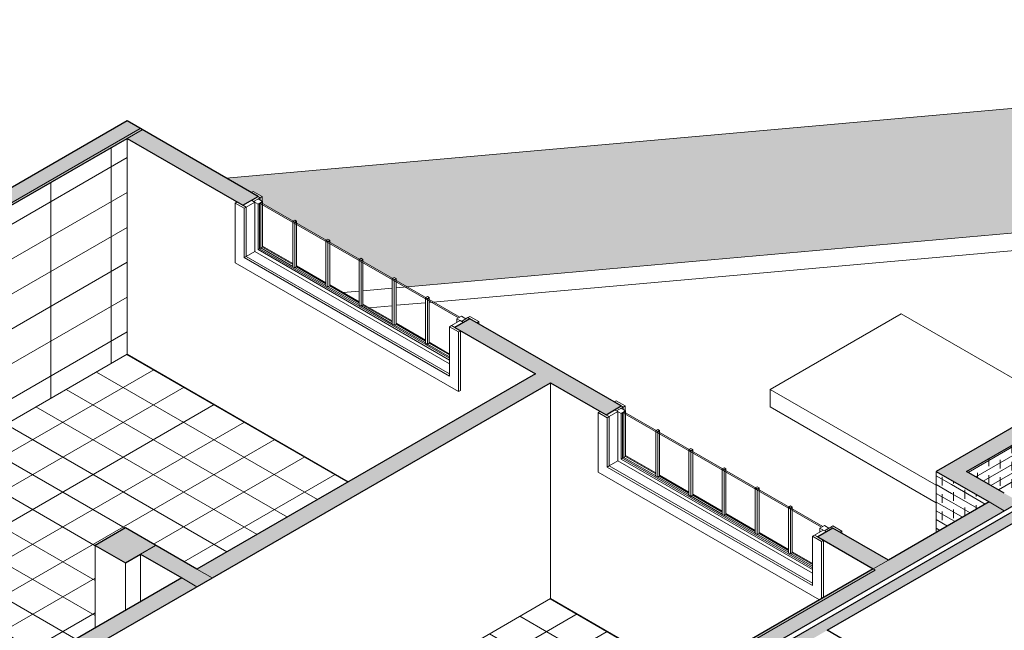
# Model space of a CAD drawing. Header units: metres. Extents: x -33 to 126, y -29 to 31.
# Tile 650 of 656: x 78.79 to 85.69, y 17.21 to 21.49. Entities that reach past the tile are written whole.
import ezdxf

# ---------------------------------------------------------------- set-up
doc = ezdxf.new("R2010")
doc.units = ezdxf.units.M
for name, color, linetype, lineweight in [('A-FLOR', 192, 'Continuous', 18), ('A-FLOR-PATT', 8, 'Continuous', 18), ('A-GLAZ', 151, 'Continuous', 18), ('A-MASS', 70, 'Continuous', 18), ('A-WALL', 113, 'Continuous', 18), ('A-WALL-PATT', 111, 'Continuous', 35)]:
    doc.layers.add(name, color=color, linetype=linetype, lineweight=lineweight)
pattern_1 = [(330, (-42.585, -13.797), (-0.000346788, 0.061399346), []), (90, (-42.585, -13.797), (-0.08, 0.107), [0.061, -0.061])]

# ---------------------------------------------------------------- blocks, each defined once
blk = doc.blocks.new('Casement w Mullions-Number_0002 - Janela 300 x 150 _cm_-1038435-PERSPECTIVA GERAL')
at = {"layer": 'A-GLAZ', "lineweight": 9}
for p, q in [((5.5292, 20.2899), (5.5151, 20.2818)), ((5.5151, 20.2818), (5.578, 20.2455)), ((5.5921, 20.2536), (5.5292, 20.2899)), ((5.578, 20.2455), (5.5921, 20.2536)), ((5.578, 20.2291), (5.578, 20.2455)), ((5.578, 20.2455), (5.578, 20.2291)), ((5.5921, 20.2536), (5.5921, 20.221)), ((5.418, 20.2153), (5.4039, 20.2072)), ((5.4039, 20.2072), (5.4667, 20.1709)), ((5.4039, 20.2072), (5.4039, 19.7884)), ((5.4809, 20.179), (5.418, 20.2153)), ((5.4667, 20.1709), (5.4809, 20.179)), ((5.4667, 19.8247), (5.4667, 20.1709)), ((5.4809, 20.179), (5.4809, 19.8328)), ((5.4809, 19.8328), (5.4809, 20.179)), ((5.5414, 20.214), (5.5414, 19.8677)), ((5.5638, 19.8807), (5.5638, 20.201)), ((5.575, 20.2075), (5.575, 19.8872)), ((5.584, 19.8924), (5.584, 20.2127)), ((5.5952, 20.2191), (5.5952, 20.2062)), ((5.5952, 20.2062), (5.5952, 19.8989)), ((5.8076, 20.081), (5.8076, 19.7607)), ((5.821, 19.7529), (5.821, 20.0732)), ((5.8345, 20.081), (5.8345, 20.068)), ((5.8345, 20.068), (5.8345, 19.7607)), ((5.5638, 19.8807), (5.575, 19.8872)), ((5.575, 19.8872), (5.5952, 19.8989)), ((5.575, 19.8872), (5.584, 19.8924)), ((5.575, 19.8872), (6.9067, 19.1183)), ((5.8076, 19.7633), (5.584, 19.8924)), ((5.5952, 19.9056), (5.8076, 19.783)), ((5.5952, 19.8989), (5.8076, 19.7763)), ((6.0401, 19.9468), (6.0401, 19.6265)), ((6.0535, 19.6187), (6.0535, 19.939)), ((6.067, 19.9468), (6.067, 19.9338)), ((6.067, 19.9338), (6.067, 19.6265)), ((5.4809, 19.8328), (5.4667, 19.8247)), ((6.9067, 18.9933), (5.4667, 19.8247)), ((5.4809, 19.8328), (5.5414, 19.8677)), ((5.4809, 19.8328), (6.9067, 19.0096)), ((6.9067, 19.0096), (5.4809, 19.8328)), ((5.5414, 19.8677), (6.9067, 19.0794)), ((6.9067, 19.1054), (5.5638, 19.8807)), ((5.4039, 19.7884), (6.9696, 18.8844)), ((5.8076, 19.7607), (5.821, 19.7529)), ((5.8345, 19.7607), (5.821, 19.7529)), ((6.0401, 19.6291), (5.8233, 19.7542)), ((5.8345, 19.7675), (6.0401, 19.6488)), ((5.8345, 19.7607), (6.0401, 19.642)), ((6.2726, 19.8125), (6.2726, 19.4922)), ((6.2861, 19.4845), (6.2861, 19.8047)), ((6.2995, 19.8125), (6.2995, 19.7996)), ((6.2995, 19.7996), (6.2995, 19.4922)), ((6.5051, 19.6783), (6.5051, 19.358)), ((6.5321, 19.6783), (6.5321, 19.6653)), ((6.0401, 19.6265), (6.0535, 19.6187)), ((6.067, 19.6265), (6.0535, 19.6187)), ((6.2726, 19.4948), (6.0558, 19.62)), ((6.067, 19.6332), (6.2726, 19.5145)), ((6.067, 19.6265), (6.2726, 19.5078)), ((6.5186, 19.3502), (6.5186, 19.6705)), ((6.5321, 19.6653), (6.5321, 19.358)), ((6.7376, 19.544), (6.7376, 19.2237)), ((6.7646, 19.544), (6.7646, 19.5311)), ((6.2726, 19.4922), (6.2861, 19.4845)), ((6.2995, 19.4922), (6.2861, 19.4845)), ((6.5051, 19.3606), (6.2883, 19.4857)), ((6.2995, 19.499), (6.5051, 19.3803)), ((6.2995, 19.4922), (6.5051, 19.3735)), ((6.7511, 19.216), (6.7511, 19.5363)), ((6.7646, 19.5311), (6.7646, 19.2237)), ((7.0501, 19.4119), (7.0359, 19.4037)), ((7.0359, 19.4037), (7.0988, 19.3674)), ((7.1129, 19.3756), (7.0501, 19.4119)), ((6.5051, 19.358), (6.5186, 19.3502)), ((6.5321, 19.358), (6.5186, 19.3502)), ((6.7376, 19.2263), (6.5208, 19.3515)), ((6.5321, 19.3647), (6.7376, 19.246)), ((6.5321, 19.358), (6.7376, 19.2393)), ((6.9209, 19.3476), (6.9067, 19.3395)), ((6.9067, 19.3395), (6.9696, 19.3032)), ((6.9067, 19.3395), (6.9067, 18.9933)), ((6.9838, 19.3113), (6.9209, 19.3476)), ((6.9589, 19.3955), (6.9589, 19.3696)), ((7.0988, 19.3674), (7.1129, 19.3756)), ((7.1129, 19.3756), (7.1129, 19.3592)), ((6.9696, 19.3032), (6.9838, 19.3113)), ((6.9696, 18.8844), (6.9696, 19.3032)), ((6.9838, 19.3113), (6.9838, 18.8925)), ((6.7376, 19.2237), (6.7511, 19.216)), ((6.7646, 19.2237), (6.7511, 19.216)), ((6.9067, 19.1287), (6.7534, 19.2173)), ((6.7646, 19.2305), (6.9067, 19.1484)), ((6.7646, 19.2237), (6.9067, 19.1417)), ((6.9838, 18.8925), (6.9696, 18.8844))]:
    blk.add_line(p, q, dxfattribs=at)
at = {"layer": 'A-GLAZ'}
for p, q in [((5.5645, 20.2532), (5.5189, 20.2269)), ((5.5324, 20.2191), (5.578, 20.2455)), ((5.5638, 20.2373), (5.5324, 20.2191)), ((5.5952, 20.2191), (5.5638, 20.2373)), ((5.578, 20.2455), (5.5645, 20.2532)), ((5.5189, 20.2269), (5.4584, 20.192)), ((5.4584, 20.192), (5.4809, 20.179)), ((5.4809, 20.179), (5.5414, 20.214)), ((5.5414, 20.214), (5.5189, 20.2269)), ((5.5189, 20.2269), (5.5324, 20.2191)), ((5.5324, 20.2191), (5.5638, 20.201)), ((5.5638, 20.201), (5.5952, 20.2191)), ((5.584, 20.2127), (5.575, 20.2075)), ((5.575, 20.2075), (6.9702, 19.402)), ((6.9791, 19.4072), (5.584, 20.2127)), ((5.821, 20.0888), (5.8076, 20.081)), ((5.8076, 20.081), (5.821, 20.0732)), ((5.8345, 20.081), (5.821, 20.0888)), ((5.821, 20.0732), (5.8345, 20.081)), ((6.0535, 19.9545), (6.0401, 19.9468)), ((6.067, 19.9468), (6.0535, 19.9545)), ((6.0401, 19.9468), (6.0535, 19.939)), ((6.0535, 19.939), (6.067, 19.9468)), ((6.2861, 19.8203), (6.2726, 19.8125)), ((6.2995, 19.8125), (6.2861, 19.8203)), ((6.2726, 19.8125), (6.2861, 19.8047)), ((6.2861, 19.8047), (6.2995, 19.8125)), ((6.5186, 19.6861), (6.5051, 19.6783)), ((6.5051, 19.6783), (6.5186, 19.6705)), ((6.5321, 19.6783), (6.5186, 19.6861)), ((6.5186, 19.6705), (6.5321, 19.6783)), ((6.7511, 19.5518), (6.7376, 19.544)), ((6.7376, 19.544), (6.7511, 19.5363)), ((6.7646, 19.544), (6.7511, 19.5518)), ((6.7511, 19.5363), (6.7646, 19.544)), ((6.9904, 19.4137), (6.9589, 19.3955)), ((6.9702, 19.402), (6.9791, 19.4072)), ((7.0218, 19.3955), (6.9904, 19.4137)), ((7.0359, 19.4037), (6.9904, 19.3774)), ((7.0494, 19.3959), (7.0359, 19.4037)), ((6.9814, 19.3826), (6.9209, 19.3476)), ((6.9209, 19.3476), (6.9433, 19.3347)), ((6.9433, 19.3347), (7.0038, 19.3696)), ((6.9589, 19.3955), (6.9904, 19.3774)), ((7.0038, 19.3696), (6.9814, 19.3826)), ((6.9904, 19.3774), (7.0218, 19.3955)), ((6.9904, 19.3774), (7.0038, 19.3696)), ((7.0038, 19.3696), (7.0494, 19.3959))]:
    blk.add_line(p, q, dxfattribs=at)
blk = doc.blocks.new('Casement w Mullions-Number_0002 - Janela 300 x 150 _cm_-V878-PERSPECTIVA GERAL')
at = {"layer": 'A-GLAZ', "lineweight": 9}
for p, q in [((8.0748, 18.8202), (8.0607, 18.8121)), ((8.0607, 18.8121), (8.1235, 18.7758)), ((8.1377, 18.7839), (8.0748, 18.8202)), ((8.1235, 18.7758), (8.1377, 18.7839)), ((8.1377, 18.7839), (8.1377, 18.7513)), ((7.9636, 18.7456), (7.9494, 18.7375)), ((7.9494, 18.7375), (8.0123, 18.7012)), ((7.9494, 18.7375), (7.9494, 18.3187)), ((8.0265, 18.7093), (7.9636, 18.7456)), ((8.0869, 18.7443), (8.0869, 18.3981)), ((8.1094, 18.411), (8.1094, 18.7313)), ((8.1206, 18.7378), (8.1206, 18.4175)), ((8.1235, 18.7594), (8.1235, 18.7758)), ((8.1235, 18.7758), (8.1235, 18.7594)), ((8.1296, 18.4227), (8.1296, 18.743)), ((8.1408, 18.7495), (8.1408, 18.7365)), ((8.1408, 18.7365), (8.1408, 18.4292)), ((8.0123, 18.7012), (8.0265, 18.7093)), ((8.0123, 18.355), (8.0123, 18.7012)), ((8.0265, 18.7093), (8.0265, 18.3631)), ((8.0265, 18.3631), (8.0265, 18.7093)), ((8.3531, 18.6113), (8.3531, 18.291)), ((8.3666, 18.2833), (8.3666, 18.6035)), ((8.3801, 18.6113), (8.3801, 18.5984)), ((8.3801, 18.5984), (8.3801, 18.291)), ((8.1408, 18.4359), (8.3531, 18.3133)), ((8.5857, 18.4771), (8.5857, 18.1568)), ((8.5991, 18.149), (8.5991, 18.4693)), ((8.6126, 18.4771), (8.6126, 18.4641)), ((8.6126, 18.4641), (8.6126, 18.1568)), ((8.0265, 18.3631), (8.0869, 18.3981)), ((8.0869, 18.3981), (9.4523, 17.6097)), ((8.1094, 18.411), (8.1206, 18.4175)), ((9.4523, 17.6357), (8.1094, 18.411)), ((8.1206, 18.4175), (8.1408, 18.4292)), ((8.1206, 18.4175), (8.1296, 18.4227)), ((8.1206, 18.4175), (9.4523, 17.6486)), ((8.3531, 18.2936), (8.1296, 18.4227)), ((8.1408, 18.4292), (8.3531, 18.3066)), ((7.9494, 18.3187), (9.501, 17.4229)), ((8.0265, 18.3631), (8.0123, 18.355)), ((9.4523, 17.5236), (8.0123, 18.355)), ((8.0265, 18.3631), (9.4523, 17.5399)), ((9.4523, 17.5399), (8.0265, 18.3631)), ((8.3801, 18.2978), (8.5857, 18.1791)), ((8.8182, 18.3428), (8.8182, 18.0225)), ((8.8317, 18.0148), (8.8317, 18.335)), ((8.8451, 18.3428), (8.8451, 18.3299)), ((8.8451, 18.3299), (8.8451, 18.0225)), ((8.3531, 18.291), (8.3666, 18.2833)), ((8.3801, 18.291), (8.3666, 18.2833)), ((8.5857, 18.1594), (8.3689, 18.2845)), ((8.3801, 18.291), (8.5857, 18.1723)), ((8.6126, 18.1635), (8.8182, 18.0448)), ((9.0507, 18.2086), (9.0507, 17.8883)), ((9.0642, 17.8805), (9.0642, 18.2008)), ((9.0776, 18.2086), (9.0776, 18.1956)), ((9.0776, 18.1956), (9.0776, 17.8883)), ((8.5857, 18.1568), (8.5991, 18.149)), ((8.6126, 18.1568), (8.5991, 18.149)), ((8.8182, 18.0251), (8.6014, 18.1503)), ((8.6126, 18.1568), (8.8182, 18.0381)), ((8.8182, 18.0225), (8.8317, 18.0148)), ((8.8451, 18.0225), (8.8317, 18.0148)), ((8.8451, 18.0293), (9.0507, 17.9106)), ((8.8451, 18.0225), (9.0507, 17.9038)), ((9.2832, 18.0743), (9.2832, 17.754)), ((9.2967, 17.7463), (9.2967, 18.0666)), ((9.3102, 18.0743), (9.3102, 18.0614)), ((9.3102, 18.0614), (9.3102, 17.754)), ((9.0507, 17.8909), (8.8339, 18.0161)), ((9.0507, 17.8883), (9.0642, 17.8805)), ((9.0776, 17.8883), (9.0642, 17.8805)), ((9.0776, 17.895), (9.2832, 17.7763)), ((9.0776, 17.8883), (9.2832, 17.7696)), ((9.5045, 17.9258), (9.5045, 17.8999)), ((9.5957, 17.9422), (9.5815, 17.934)), ((9.5815, 17.934), (9.6444, 17.8977)), ((9.6585, 17.9059), (9.5957, 17.9422)), ((9.6444, 17.8977), (9.6585, 17.9059)), ((9.6585, 17.9059), (9.6585, 17.8895)), ((9.2832, 17.7566), (9.0664, 17.8818)), ((9.4665, 17.8779), (9.4523, 17.8698)), ((9.4523, 17.8698), (9.5152, 17.8335)), ((9.4523, 17.8698), (9.4523, 17.5236)), ((9.5293, 17.8417), (9.4665, 17.8779)), ((9.5152, 17.8335), (9.5293, 17.8417)), ((9.5152, 17.4311), (9.5152, 17.8335)), ((9.5293, 17.8417), (9.5293, 17.4392)), ((9.2832, 17.754), (9.2967, 17.7463)), ((9.3102, 17.754), (9.2967, 17.7463)), ((9.4523, 17.659), (9.2989, 17.7476)), ((9.3102, 17.7608), (9.4523, 17.6787)), ((9.3102, 17.754), (9.4523, 17.672))]:
    blk.add_line(p, q, dxfattribs=at)
at = {"layer": 'A-GLAZ'}
for p, q in [((8.1101, 18.7835), (8.0645, 18.7572)), ((8.1235, 18.7758), (8.1101, 18.7835)), ((8.0645, 18.7572), (8.004, 18.7223)), ((8.004, 18.7223), (8.0265, 18.7093)), ((8.0265, 18.7093), (8.0869, 18.7443)), ((8.0869, 18.7443), (8.0645, 18.7572)), ((8.0645, 18.7572), (8.078, 18.7495)), ((8.078, 18.7495), (8.1235, 18.7758)), ((8.1094, 18.7676), (8.078, 18.7495)), ((8.078, 18.7495), (8.1094, 18.7313)), ((8.1408, 18.7495), (8.1094, 18.7676)), ((8.1094, 18.7313), (8.1408, 18.7495)), ((8.1296, 18.743), (8.1206, 18.7378)), ((8.1206, 18.7378), (9.5157, 17.9323)), ((9.5247, 17.9375), (8.1296, 18.743)), ((8.3666, 18.6191), (8.3531, 18.6113)), ((8.3531, 18.6113), (8.3666, 18.6035)), ((8.3801, 18.6113), (8.3666, 18.6191)), ((8.3666, 18.6035), (8.3801, 18.6113)), ((8.5991, 18.4848), (8.5857, 18.4771)), ((8.5857, 18.4771), (8.5991, 18.4693)), ((8.6126, 18.4771), (8.5991, 18.4848)), ((8.5991, 18.4693), (8.6126, 18.4771)), ((8.8317, 18.3506), (8.8182, 18.3428)), ((8.8182, 18.3428), (8.8317, 18.335)), ((8.8451, 18.3428), (8.8317, 18.3506)), ((8.8317, 18.335), (8.8451, 18.3428)), ((9.0642, 18.2164), (9.0507, 18.2086)), ((9.0507, 18.2086), (9.0642, 18.2008)), ((9.0776, 18.2086), (9.0642, 18.2164)), ((9.0642, 18.2008), (9.0776, 18.2086)), ((9.2967, 18.0821), (9.2832, 18.0743)), ((9.2832, 18.0743), (9.2967, 18.0666)), ((9.3102, 18.0743), (9.2967, 18.0821)), ((9.2967, 18.0666), (9.3102, 18.0743)), ((9.527, 17.9129), (9.4665, 17.8779)), ((9.4889, 17.865), (9.5494, 17.8999)), ((9.5359, 17.944), (9.5045, 17.9258)), ((9.5045, 17.9258), (9.5359, 17.9077)), ((9.5157, 17.9323), (9.5247, 17.9375)), ((9.5494, 17.8999), (9.527, 17.9129)), ((9.5674, 17.9258), (9.5359, 17.944)), ((9.5815, 17.934), (9.5359, 17.9077)), ((9.5359, 17.9077), (9.5674, 17.9258)), ((9.5359, 17.9077), (9.5494, 17.8999)), ((9.5494, 17.8999), (9.595, 17.9262)), ((9.595, 17.9262), (9.5815, 17.934)), ((9.4665, 17.8779), (9.4889, 17.865))]:
    blk.add_line(p, q, dxfattribs=at)

msp = doc.modelspace()

# ---------------------------------------------------------------- hatches: boundary and pattern name
at = {"layer": 'A-FLOR-PATT', "lineweight": 9}
h = msp.add_hatch(dxfattribs=at)
h.set_pattern_fill('FP_228', color=256, style=0, pattern_type=2)
h.set_pattern_definition([(0, (-47.964, -279.327), (0.508, 0.073), [0.042, -0.339, 0.042, -0.339, -2.032]), (0, (-47.964, -279.327), (0.508, 0.073), [-0.762, 0.042, -0.72, 0.042, -0.339, -0.889]), (0, (-47.964, -279.327), (0.508, 0.073), [-1.905, 0.042, -0.212, 0.042, -0.593]), (135, (-47.773, -279.29), (-0.364159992, 0.217081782), [0.03, -0.24, 0.03, -0.24, -1.437]), (135, (-47.773, -279.29), (-0.364159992, 0.217081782), [-0.539, 0.03, -0.509, 0.03, -0.24, -0.629]), (135, (-47.773, -279.29), (-0.364159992, 0.217081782), [-1.347, 0.03, -0.15, 0.03, -0.419]), (225, (-47.71, -279.143), (-0.143542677, -0.290620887), [0.03, -0.24, 0.03, -0.24, -1.437]), (225, (-47.71, -279.143), (-0.143542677, -0.290620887), [-0.539, 0.03, -0.509, 0.03, -0.24, -0.629]), (225, (-47.71, -279.143), (-0.143542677, -0.290620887), [-1.347, 0.03, -0.15, 0.03, -0.419])])
h.paths.add_polyline_path([(47.355, 9.5984), (60.9482, 10.8668), (60.9734, 10.8813), (60.9916, 10.8708), (61.7916, 10.9455), (63.2429, 11.7834), (63.092, 11.8298), (62.8589, 11.8941), (62.621, 11.9523), (62.359, 12.0081), (62.1331, 12.0502), (61.8839, 12.0898), (61.632, 12.1229), (49.8181, 11.0206), (49.6767, 10.9389)], flags=0)
h.paths.add_polyline_path([(65.2512, 14.4078), (65.2512, 15.6326), (64.1905, 15.0202)], flags=0)
h.paths.add_polyline_path([(73.7345, 18.0063), (73.839, 18.0666), (73.839, 18.083), (73.9019, 18.1193), (73.9189, 18.1094), (74.4227, 18.4003), (74.4227, 18.4199), (74.4855, 18.4562), (74.4997, 18.4481), (75.6456, 19.1097), (75.6456, 19.3524), (76.7063, 19.9647), (77.4134, 19.5565), (78.5856, 20.2332), (78.5314, 20.2281), (77.9035, 20.1595), (77.442, 20.1037), (76.9757, 20.0423), (76.4619, 19.9682), (75.8578, 19.8722), (75.4427, 19.8018), (74.9377, 19.7096), (74.3497, 19.5932), (73.9613, 19.5101), (73.6275, 19.4339), (73.2295, 19.336), (72.7564, 19.2095), (72.393, 19.1056), (72.0245, 18.9935), (73.7011, 18.0256)], flags=0)
h.paths.add_polyline_path([(81.5055, 19.6196), (94.0523, 20.7356), (92.7372, 21.4948), (80.2344, 20.3827), (80.4093, 20.2818), (80.4234, 20.2899), (80.4863, 20.2536), (80.4863, 20.221), (80.4895, 20.2191), (80.4895, 20.2062), (80.704, 20.0823), (80.7152, 20.0888), (80.7287, 20.081), (80.7287, 20.068), (80.9365, 19.9481), (80.9478, 19.9545), (80.9612, 19.9468), (80.9612, 19.9338), (81.1691, 19.8138), (81.181, 19.8199), (81.1938, 19.8125), (81.1938, 19.7996), (81.4016, 19.6796), (81.4128, 19.6861), (81.4263, 19.6783), (81.4263, 19.6653), (81.4346, 19.6605)], flags=0)
h = msp.add_hatch(dxfattribs=at)
h.set_pattern_fill('FP_201', color=256, style=0, pattern_type=2)
h.set_pattern_definition([(150, (-47.052, -19.642), (-0.2116551, -0.1225974), []), (210, (-47.052, -19.642), (0.2116551, -0.1225974), [])])
h.paths.add_polyline_path([(78.6964, 6.3899), (79.2158, 6.4047), (79.2162, 6.4075), (78.6962, 6.3926)], flags=0)
h.paths.add_polyline_path([(79.2693, 6.4063), (79.3398, 6.4083), (79.3383, 6.411), (79.2691, 6.409)], flags=0)
h.paths.add_polyline_path([(79.9758, 6.4265), (79.9847, 6.4268), (79.9845, 6.4295), (79.9756, 6.4293)], flags=0)
h.paths.add_polyline_path([(80.0547, 6.4288), (80.8736, 6.4522), (80.8734, 6.455), (80.0547, 6.4304)], flags=0)
h.paths.add_polyline_path([(80.9436, 6.4542), (81.0134, 6.4562), (81.0132, 6.459), (80.9436, 6.4561)], flags=0)
h.paths.add_polyline_path([(70.5262, 6.762), (73.103, 8.2497), (72.645, 8.5142), (72.645, 8.4594), (72.6271, 8.449), (72.6091, 8.4594), (72.6091, 8.5349), (72.294, 8.7169), (72.2902, 8.7147), (72.2902, 8.6642), (72.2722, 8.6539), (72.2543, 8.6642), (72.2543, 8.6939), (71.4851, 8.2499), (71.4851, 7.7897), (71.4672, 7.7793), (71.4492, 7.7897), (71.4492, 8.2291), (71.1303, 8.045), (71.1303, 7.9946), (71.1123, 7.9842), (71.0943, 7.9946), (71.0943, 8.0243), (69.953, 7.3653), (69.953, 7.2431), (69.9487, 7.2305), (69.9363, 7.2198), (69.8347, 7.1612), (70.3516, 6.8628)], flags=0)
h.paths.add_polyline_path([(89.0523, 6.8716), (89.5332, 7.1492), (89.8033, 6.9933), (89.8881, 7.0423), (89.4907, 7.2717), (89.0523, 7.0186), (89.0523, 6.8981)], flags=0)
h.paths.add_polyline_path([(69.9393, 6.8757), (69.9393, 6.9328), (69.6892, 7.0772), (69.6405, 7.0481), (69.8403, 6.9328)], flags=0)
h.paths.add_polyline_path([(88.5432, 6.8845), (89.3523, 7.3516), (86.8822, 8.7777), (86.8815, 8.7577), (86.8285, 8.7271), (86.8108, 8.7373), (86.1214, 8.3393), (86.1214, 8.3189), (86.0901, 8.3008), (88.509, 6.9043)], flags=0)
h.paths.add_polyline_path([(92.0222, 7.4479), (92.6484, 7.8094), (92.6484, 7.841), (91.1524, 8.7046), (90.7713, 8.4846), (90.7706, 8.4638), (90.7176, 8.4332), (90.6999, 8.4434), (90.4989, 8.3273), (91.9161, 7.5091)], flags=0)
h.paths.add_polyline_path([(79.9644, 10.0188), (79.9644, 10.0179), (79.9681, 10.0183)], flags=0)
h.paths.add_polyline_path([(79.9844, 9.8168), (79.9885, 9.8168), (79.9819, 9.8152), (79.9827, 9.8157)], flags=0)
h.paths.add_polyline_path([(79.9644, 9.7647), (79.9644, 9.7638), (79.9681, 9.7643)], flags=0)
h.paths.add_polyline_path([(79.9644, 9.5107), (79.9644, 9.5098), (79.9681, 9.5102)], flags=0)
h.paths.add_polyline_path([(79.9619, 9.1228), (79.9619, 9.1218), (79.9644, 9.1225)], flags=0)
h.paths.add_polyline_path([(79.9819, 8.9208), (79.986, 8.9208), (79.9794, 8.9192), (79.9802, 8.9197)], flags=0)
h.paths.add_polyline_path([(79.9619, 8.8687), (79.9619, 8.8678), (79.9656, 8.8683)], flags=0)
h.paths.add_polyline_path([(79.9619, 8.6147), (79.9619, 8.6138), (79.9656, 8.6142)], flags=0)
h.paths.add_polyline_path([(78.1051, 7.9574), (78.9169, 7.9807), (78.9169, 8.3572), (78.8201, 8.3572), (78.8201, 9.2895), (78.8226, 9.2895), (78.8226, 10.1855), (78.9352, 10.1855), (78.9352, 10.2087), (78.8681, 10.2087), (78.8681, 10.6543), (79.8681, 10.6543), (79.8681, 10.2087), (79.801, 10.2087), (79.801, 10.1855), (79.9644, 10.1855), (79.9644, 10.0188), (79.9794, 10.0202), (79.9798, 10.027), (79.9853, 10.027), (79.9894, 10.0235), (79.9905, 10.0205), (80.0009, 10.0179), (80.0014, 10.0166), (80.0009, 9.9976), (79.9905, 9.9932), (79.9912, 9.992), (80.0014, 9.9856), (80.0009, 9.9634), (79.9973, 9.9625), (79.9894, 9.9577), (79.9905, 9.9541), (80.0009, 9.9504), (79.9996, 9.9366), (79.9894, 9.9332), (79.9894, 9.9319), (79.9844, 9.9276), (79.9894, 9.9267), (79.988, 9.9114), (79.9844, 9.9095), (79.9894, 9.9057), (79.9889, 9.8862), (79.9794, 9.8826), (79.9794, 9.8964), (79.9644, 9.8964), (79.9644, 9.8451), (79.9719, 9.846), (79.9794, 9.846), (79.9794, 9.8607), (80.0014, 9.8483), (80.0002, 9.8273), (79.9973, 9.8265), (79.9894, 9.8229), (79.9894, 9.8209), (79.9794, 9.8146), (79.9794, 9.8279), (79.9644, 9.8279), (79.9644, 9.7647), (79.9794, 9.7662), (79.9798, 9.773), (79.9853, 9.773), (79.9894, 9.7695), (79.9905, 9.7665), (80.0009, 9.7638), (80.0014, 9.7626), (80.0009, 9.7436), (79.9905, 9.7391), (79.9912, 9.738), (80.0014, 9.7315), (80.0009, 9.7094), (79.9973, 9.7085), (79.9894, 9.7037), (79.9905, 9.7), (80.0009, 9.6963), (79.9996, 9.6826), (79.9894, 9.6792), (79.9894, 9.6779), (79.9844, 9.6736), (79.9894, 9.6727), (79.988, 9.6573), (79.9844, 9.6555), (79.9894, 9.6517), (79.9889, 9.6321), (79.9794, 9.6285), (79.9794, 9.6423), (79.9644, 9.6423), (79.9644, 9.5897), (79.9794, 9.5907), (79.9794, 9.6043), (79.9894, 9.5991), (79.9894, 9.5819), (79.9844, 9.5785), (79.9894, 9.5745), (79.9885, 9.5614), (79.9794, 9.5582), (79.9794, 9.5715), (79.9644, 9.5715), (79.9644, 9.5107), (79.9794, 9.5121), (79.9798, 9.519), (79.9853, 9.5189), (79.9894, 9.5154), (79.9905, 9.5125), (80.0009, 9.5098), (80.0014, 9.5085), (80.0009, 9.4895), (79.9905, 9.4851), (79.9912, 9.484), (80.0014, 9.4775), (80.0009, 9.4554), (79.9973, 9.4544), (79.9894, 9.4497), (79.9905, 9.446), (80.0009, 9.4423), (79.9996, 9.4286), (79.9894, 9.4251), (79.9894, 9.4238), (79.9844, 9.4195), (79.9894, 9.4186), (79.988, 9.4033), (79.9844, 9.4014), (79.9894, 9.3977), (79.9889, 9.3781), (79.9794, 9.3745), (79.9794, 9.3883), (79.9644, 9.3883), (79.9644, 9.2532), (79.9619, 9.2532), (79.9619, 9.1228), (79.9769, 9.1242), (79.9773, 9.131), (79.9828, 9.131), (79.9869, 9.1275), (79.988, 9.1245), (79.9984, 9.1218), (79.9989, 9.1206), (79.9984, 9.1016), (79.988, 9.0972), (79.9887, 9.096), (79.9989, 9.0895), (79.9984, 9.0674), (79.9948, 9.0665), (79.9869, 9.0617), (79.988, 9.0581), (79.9984, 9.0544), (79.9971, 9.0406), (79.9869, 9.0372), (79.9869, 9.0359), (79.9819, 9.0316), (79.9869, 9.0307), (79.9855, 9.0153), (79.9819, 9.0135), (79.9869, 9.0097), (79.9864, 8.9902), (79.9769, 8.9866), (79.9769, 9.0004), (79.9619, 9.0004), (79.9625, 8.9492), (79.9694, 8.95), (79.9769, 8.95), (79.9769, 8.9647), (79.9989, 8.9523), (79.998, 8.9312), (79.9948, 8.9305), (79.9869, 8.9269), (79.9869, 8.9249), (79.9769, 8.9186), (79.9769, 8.9318), (79.9619, 8.9318), (79.9619, 8.8687), (79.9769, 8.8701), (79.9773, 8.877), (79.9828, 8.8769), (79.9869, 8.8734), (79.988, 8.8705), (79.9984, 8.8678), (79.9989, 8.8666), (79.9984, 8.8475), (79.988, 8.8431), (79.9887, 8.842), (79.9989, 8.8355), (79.9984, 8.8134), (79.9948, 8.8125), (79.9869, 8.8077), (79.988, 8.804), (79.9984, 8.8003), (79.9971, 8.7866), (79.9869, 8.7832), (79.9869, 8.7819), (79.9819, 8.7776), (79.9869, 8.7767), (79.9855, 8.7613), (79.9819, 8.7595), (79.9869, 8.7557), (79.9864, 8.7361), (79.9769, 8.7325), (79.9769, 8.7463), (79.9619, 8.7463), (79.9619, 8.6936), (79.9769, 8.6947), (79.9769, 8.7083), (79.9869, 8.7031), (79.9869, 8.6859), (79.9819, 8.6825), (79.9869, 8.6785), (79.986, 8.6653), (79.9769, 8.6622), (79.9769, 8.6755), (79.9619, 8.6755), (79.9619, 8.6147), (79.9769, 8.6161), (79.9773, 8.623), (79.9828, 8.6229), (79.9869, 8.6194), (79.988, 8.6165), (79.9984, 8.6138), (79.9989, 8.6125), (79.9984, 8.5935), (79.988, 8.5891), (79.9884, 8.5881), (79.9989, 8.5815), (79.9984, 8.5594), (79.9948, 8.5584), (79.9869, 8.5536), (79.988, 8.55), (79.9984, 8.5463), (79.9971, 8.5325), (79.9869, 8.5291), (79.9869, 8.5278), (79.9819, 8.5235), (79.9869, 8.5226), (79.9855, 8.5073), (79.9819, 8.5054), (79.9869, 8.5017), (79.9864, 8.4821), (79.9769, 8.4785), (79.9769, 8.4923), (79.9619, 8.4923), (79.9619, 8.3572), (79.8669, 8.3572), (79.8669, 8.0281), (79.9868, 8.0321), (79.987, 8.0346), (79.9915, 8.0375), (80.0519, 8.0389), (80.0567, 8.0364), (80.0619, 7.9759), (80.8557, 7.9991), (80.856, 8.0595), (80.8605, 8.0623), (80.9204, 8.0641), (80.9257, 8.061), (80.9259, 8.0584), (81.0151, 8.061), (81.3391, 8.2481), (81.3391, 8.7788), (81.8341, 9.0646), (82.2937, 8.7992), (82.8036, 9.0936), (82.8036, 9.114), (82.8573, 9.145), (82.945, 9.0944), (82.9557, 9.1005), (82.9557, 9.6397), (82.8825, 9.6819), (82.8825, 9.7234), (83.0027, 9.7928), (82.7505, 9.9384), (82.7505, 9.802), (82.7325, 9.7916), (82.7145, 9.802), (82.7145, 9.9592), (82.5017, 10.0821), (82.5017, 9.9456), (82.4837, 9.9353), (82.4658, 9.9456), (82.4658, 10.1028), (82.308, 10.1939), (82.1916, 10.1267), (82.1916, 9.4793), (82.1736, 9.469), (82.1557, 9.4793), (82.1557, 10.1059), (82.1519, 10.1038), (81.9428, 10.2245), (81.9428, 9.623), (81.9248, 9.6126), (81.9069, 9.623), (81.9069, 10.2452), (81.8337, 10.2875), (81.8337, 10.3289), (81.9539, 10.3983), (79.4287, 11.8563), (77.5195, 10.754), (77.4134, 10.8153), (77.4134, 11.6318), (77.0775, 11.4378), (77.0775, 11.397), (76.8654, 11.2745), (76.8124, 11.3052), (76.8124, 10.3458), (75.3355, 9.4931), (75.4064, 9.4522), (75.4241, 9.4624), (75.4778, 9.4314), (75.4778, 9.3301), (76.0121, 9.0217), (76.0821, 9.0621), (76.0965, 9.0537), (76.1142, 9.064), (76.1679, 9.0329), (76.1679, 9.0125), (76.5327, 8.8019), (77.0065, 9.0755), (77.5014, 8.7897), (77.5014, 8.7407), (77.5439, 8.7652), (78.0388, 8.4794), (78.0388, 7.9757), (78.0595, 7.9758), (78.0604, 7.9654), (78.1044, 7.9654)], flags=0)
h.paths.add_polyline_path([(79.9929, 8.5017), (79.988, 8.5054), (79.9929, 8.5073), (79.9963, 8.5034), (79.9933, 8.5018)], flags=0)
h.paths.add_polyline_path([(79.9731, 8.5111), (79.9769, 8.5125), (79.9769, 8.5264), (79.9619, 8.5264), (79.9619, 8.5111), (79.9694, 8.5111)], flags=0)
h.paths.add_polyline_path([(79.9929, 8.5245), (79.9869, 8.525), (79.9929, 8.5291), (79.9975, 8.5278), (79.9939, 8.5252)], flags=0)
h.paths.add_polyline_path([(79.9619, 8.5463), (79.9769, 8.5468), (79.9769, 8.5611), (79.9619, 8.5597), (79.9619, 8.5463)], flags=0)
h.paths.add_polyline_path([(79.9694, 8.5808), (79.9769, 8.5822), (79.9769, 8.5965), (79.9619, 8.5951), (79.9619, 8.5808), (79.9687, 8.5808)], flags=0)
h.paths.add_polyline_path([(79.9978, 8.6173), (79.9929, 8.6174), (79.9869, 8.6217), (79.995, 8.6192)], flags=0)
h.paths.add_polyline_path([(79.9869, 8.623), (79.9769, 8.6257), (79.9769, 8.6294), (79.9869, 8.6237)], flags=0)
h.paths.add_polyline_path([(79.9769, 8.66), (79.9769, 8.6611), (79.9789, 8.6611)], flags=0)
h.paths.add_polyline_path([(79.9929, 8.6802), (79.9869, 8.6828), (79.9929, 8.6859), (79.9966, 8.6825), (79.9935, 8.6805)], flags=0)
h.paths.add_polyline_path([(73.915, 8.7185), (74.086, 8.8173), (74.086, 9.0703), (73.915, 9.169), (73.915, 9.0073)], flags=0)
h.paths.add_polyline_path([(94.1506, 8.7339), (94.2914, 8.8152), (92.7965, 9.6783), (92.6556, 9.597), (94.1381, 8.7411)], flags=0)
h.paths.add_polyline_path([(79.9929, 8.7557), (79.988, 8.7595), (79.9929, 8.7613), (79.9963, 8.7574), (79.9933, 8.7559)], flags=0)
h.paths.add_polyline_path([(79.9619, 8.7651), (79.9769, 8.7665), (79.9769, 8.7804), (79.9619, 8.7804), (79.9619, 8.7665)], flags=0)
h.paths.add_polyline_path([(79.9929, 8.7785), (79.9869, 8.779), (79.9929, 8.7832), (79.9978, 8.7821), (79.9952, 8.7802)], flags=0)
h.paths.add_polyline_path([(79.9619, 8.8003), (79.9769, 8.8009), (79.9769, 8.8151), (79.9619, 8.8137), (79.9619, 8.8003)], flags=0)
h.paths.add_polyline_path([(79.9731, 8.8349), (79.9769, 8.8362), (79.9769, 8.8506), (79.9619, 8.8491), (79.9619, 8.8349), (79.9694, 8.8349)], flags=0)
h.paths.add_polyline_path([(79.9978, 8.8713), (79.9929, 8.8715), (79.9869, 8.8757), (79.995, 8.8733)], flags=0)
h.paths.add_polyline_path([(79.9869, 8.877), (79.9769, 8.8797), (79.9769, 8.8834), (79.9869, 8.8777)], flags=0)
h.paths.add_polyline_path([(79.9869, 8.923), (79.9958, 8.9276), (79.9952, 8.9263), (79.9882, 8.9234)], flags=0)
h.paths.add_polyline_path([(79.9929, 9.0097), (79.988, 9.0135), (79.9929, 9.0153), (79.9963, 9.0114), (79.9933, 9.0099)], flags=0)
h.paths.add_polyline_path([(79.9731, 9.0191), (79.9769, 9.0206), (79.9769, 9.0344), (79.9619, 9.0344), (79.9619, 9.0191), (79.9694, 9.0191)], flags=0)
h.paths.add_polyline_path([(79.9929, 9.0326), (79.9869, 9.033), (79.9929, 9.0372), (79.9975, 9.0359), (79.9939, 9.0333)], flags=0)
h.paths.add_polyline_path([(79.9769, 9.0544), (79.9769, 9.0692), (79.9619, 9.0678), (79.9619, 9.0544), (79.9699, 9.0544)], flags=0)
h.paths.add_polyline_path([(74.3583, 9.0714), (74.3583, 9.2919), (74.7618, 9.5249), (74.7618, 10.1825), (74.0547, 9.7742), (74.0547, 9.6517), (73.7718, 9.4885), (73.7612, 9.4946), (73.7612, 9.4161), (74.3446, 9.0793)], flags=0)
h.paths.add_polyline_path([(79.9619, 9.0889), (79.9769, 9.0902), (79.9769, 9.1046), (79.9619, 9.1046)], flags=0)
h.paths.add_polyline_path([(82.9916, 9.1213), (83.2045, 9.2442), (83.2045, 9.5004), (83.2007, 9.4982), (82.9916, 9.6189), (82.9916, 9.1348)], flags=0)
h.paths.add_polyline_path([(79.9978, 9.1254), (79.9929, 9.1255), (79.9869, 9.1298), (79.995, 9.1273)], flags=0)
h.paths.add_polyline_path([(79.9869, 9.131), (79.9769, 9.1338), (79.9769, 9.1374), (79.9869, 9.1318)], flags=0)
h.paths.add_polyline_path([(83.2404, 9.2649), (83.4937, 9.4112), (83.4937, 9.5093), (83.3568, 9.5884), (83.2404, 9.5211), (83.2404, 9.441)], flags=0)
h.paths.add_polyline_path([(84.9202, 9.2835), (85.9262, 9.8643), (85.9262, 9.8847), (85.98, 9.9157), (86.0768, 9.8598), (86.5959, 10.1596), (86.1745, 10.4029), (86.1745, 11.4032), (85.4744, 10.999), (85.4744, 9.8355), (85.2623, 9.713), (84.9971, 9.8661), (84.9971, 10.8148), (84.4261, 10.4851), (84.4261, 10.3733), (84.3724, 10.3423), (84.3547, 10.3525), (84.1521, 10.2355), (84.1521, 9.5835), (84.3938, 9.7231), (84.9202, 9.4192)], flags=0)
h.paths.add_polyline_path([(79.9954, 9.3977), (79.9905, 9.4014), (79.9954, 9.4033), (79.9988, 9.3994), (79.9958, 9.3979)], flags=0)
h.paths.add_polyline_path([(86.3543, 9.403), (86.5253, 9.5017), (86.5253, 9.9605), (86.3543, 9.8618), (86.3543, 9.4862)], flags=0)
h.paths.add_polyline_path([(79.9644, 9.4071), (79.9794, 9.4085), (79.9794, 9.4224), (79.9644, 9.4224), (79.9644, 9.4085)], flags=0)
h.paths.add_polyline_path([(79.9954, 9.4205), (79.9894, 9.421), (79.9954, 9.4251), (80.0003, 9.4241), (79.9977, 9.4222)], flags=0)
h.paths.add_polyline_path([(79.9794, 9.4423), (79.9794, 9.4571), (79.9644, 9.4557), (79.9644, 9.4423)], flags=0)
h.paths.add_polyline_path([(79.9756, 9.4768), (79.9794, 9.4782), (79.9794, 9.4925), (79.9644, 9.4911), (79.9644, 9.4768), (79.9751, 9.4768)], flags=0)
h.paths.add_polyline_path([(80.0003, 9.5133), (79.9954, 9.5134), (79.9894, 9.5177), (79.9975, 9.5152)], flags=0)
h.paths.add_polyline_path([(79.9894, 9.519), (79.9794, 9.5217), (79.9794, 9.5254), (79.9894, 9.5197)], flags=0)
h.paths.add_polyline_path([(79.9794, 9.556), (79.9794, 9.5571), (79.9814, 9.5571)], flags=0)
h.paths.add_polyline_path([(79.9954, 9.5762), (79.9894, 9.5788), (79.9954, 9.5819), (79.9991, 9.5785), (79.996, 9.5766)], flags=0)
h.paths.add_polyline_path([(79.9954, 9.6517), (79.9905, 9.6555), (79.9954, 9.6573), (79.9988, 9.6534), (79.9958, 9.6519)], flags=0)
h.paths.add_polyline_path([(79.9756, 9.6611), (79.9794, 9.6626), (79.9794, 9.6764), (79.9644, 9.6764), (79.9644, 9.6611), (79.9719, 9.6611)], flags=0)
h.paths.add_polyline_path([(79.9954, 9.6745), (79.9894, 9.675), (79.9954, 9.6792), (80, 9.6779), (79.9964, 9.6753)], flags=0)
h.paths.add_polyline_path([(79.9644, 9.6963), (79.9794, 9.6969), (79.9794, 9.7112), (79.9644, 9.7098), (79.9644, 9.6963)], flags=0)
h.paths.add_polyline_path([(79.9675, 9.7309), (79.9794, 9.7322), (79.9794, 9.7466), (79.9644, 9.7451), (79.9644, 9.7309)], flags=0)
h.paths.add_polyline_path([(80.0003, 9.7674), (79.9954, 9.7675), (79.9894, 9.7717), (79.9975, 9.7693)], flags=0)
h.paths.add_polyline_path([(79.9894, 9.773), (79.9794, 9.7758), (79.9794, 9.7794), (79.9894, 9.7737)], flags=0)
h.paths.add_polyline_path([(79.9894, 9.8191), (79.9984, 9.8236), (79.9977, 9.8223), (79.9907, 9.8194)], flags=0)
h.paths.add_polyline_path([(79.9954, 9.9057), (79.9905, 9.9095), (79.9954, 9.9114), (79.9988, 9.9075), (79.9958, 9.9059)], flags=0)
h.paths.add_polyline_path([(79.9644, 9.9151), (79.9794, 9.9166), (79.9794, 9.9304), (79.9644, 9.9304), (79.9644, 9.9166)], flags=0)
h.paths.add_polyline_path([(79.9954, 9.9286), (79.9894, 9.929), (79.9954, 9.9332), (80, 9.9319), (79.9964, 9.9293)], flags=0)
h.paths.add_polyline_path([(79.9794, 9.9504), (79.9794, 9.9652), (79.9644, 9.9638), (79.9644, 9.9504)], flags=0)
h.paths.add_polyline_path([(79.9794, 9.9849), (79.9794, 10.0006), (79.9644, 9.9992), (79.9644, 9.9849), (79.9769, 9.9849)], flags=0)
h.paths.add_polyline_path([(80.0003, 10.0214), (79.9954, 10.0215), (79.9894, 10.0258), (79.9975, 10.0233)], flags=0)
h.paths.add_polyline_path([(79.9894, 10.027), (79.9794, 10.0298), (79.9794, 10.0334), (79.9894, 10.0278)], flags=0)
h.paths.add_polyline_path([(96.76, 10.1832), (97.0633, 10.3584), (94.5395, 11.8155), (94.4334, 11.7543), (94.2673, 11.8502), (94.2673, 11.9726), (92.1636, 13.1872), (91.2661, 12.6684), (93.0122, 11.6603), (93.0122, 11.6189), (92.939, 11.5766), (92.939, 11.2337), (94.165, 10.5259), (94.165, 10.5287), (94.1689, 10.5399), (94.1799, 10.5495), (95.1339, 11.1003), (95.1721, 11.0782), (95.2057, 11.0977), (95.7338, 10.7928), (95.7338, 10.7539), (95.8057, 10.7124), (95.8057, 10.3383), (96.1485, 10.5363), (96.1867, 10.5142), (96.2204, 10.5337), (96.7485, 10.2288), (96.7485, 10.1899)], flags=0)
h.paths.add_polyline_path([(79.0782, 10.1855), (79.7756, 10.1855), (79.7756, 10.2087), (78.9606, 10.2087), (78.9606, 10.1855)], flags=0)
h.paths.add_polyline_path([(89.0736, 10.3668), (89.4301, 10.5727), (89.2907, 10.6532), (89.2044, 10.6042), (89.1903, 10.5988), (89.1683, 10.5963), (89.1466, 10.5988), (89.128, 10.6059), (88.7451, 10.827), (88.7327, 10.8377), (88.7284, 10.8503), (88.7284, 10.9778), (88.1614, 11.3052), (88.0589, 11.246), (87.9528, 11.3072), (87.6735, 11.1459), (87.8013, 11.0721), (87.8125, 11.0786), (87.8446, 11.0608), (87.8722, 11.0768), (87.9351, 11.0405), (87.9351, 11.0242), (89.0464, 10.3825)], flags=0)
h.paths.add_polyline_path([(92.4076, 11.0915), (92.7965, 11.316), (92.9031, 11.2545), (92.9031, 11.5559), (92.3758, 11.2514), (92.372, 11.2536), (92.372, 11.112), (92.3758, 11.1098)], flags=0)
h.paths.add_polyline_path([(92.3361, 11.1328), (92.3361, 11.2744), (90.7171, 12.2091), (90.7171, 11.5825), (90.6991, 11.5721), (90.6812, 11.5825), (90.6812, 12.2298), (90.608, 12.2721), (90.608, 12.3135), (90.7282, 12.3829), (90.2721, 12.6463), (89.4483, 12.1706), (89.4728, 12.1564), (89.4841, 12.1629), (89.4975, 12.1551), (89.4975, 12.1422), (89.6936, 12.029), (89.7048, 12.0355), (89.7183, 12.0277), (89.7183, 12.0147), (89.9143, 11.9016), (89.9255, 11.908), (89.939, 11.9003), (89.939, 11.8873), (90.1418, 11.7702), (90.153, 11.7767), (90.1851, 11.7589), (90.2127, 11.7749), (90.2756, 11.7386), (90.2756, 11.7223), (90.8413, 11.3956), (91.361, 11.6957), (91.4841, 11.6247), (91.5017, 11.6349), (91.5555, 11.6038), (91.5555, 11.5834), (92.2449, 11.1854), (92.2626, 11.1956), (92.3163, 11.1646), (92.3163, 11.1442)], flags=0)
h.paths.add_polyline_path([(73.8425, 11.2895), (75.3587, 12.1648), (75.1507, 12.285), (73.6345, 11.4096), (73.7765, 11.3276)], flags=0)
h.paths.add_polyline_path([(68.2555, 11.3308), (68.6049, 11.5326), (68.5746, 11.5501), (68.2251, 11.3483), (68.2431, 11.338)], flags=0)
h.paths.add_polyline_path([(76.1583, 11.5766), (76.1866, 11.5929), (76.1866, 11.6058), (76.2, 11.6136), (76.2113, 11.6071), (76.2541, 11.6319), (76.2541, 11.6448), (76.2567, 11.6464), (76.1583, 11.7032), (76.1583, 11.5819)], flags=0)
h.paths.add_polyline_path([(84.1486, 11.6624), (84.1486, 11.8712), (84.231, 11.9188), (84.231, 11.9392), (84.2847, 11.9702), (84.3027, 11.9602), (84.3652, 11.9963), (84.3742, 11.9911), (84.6638, 12.1583), (84.6638, 12.1687), (84.7895, 12.2413), (84.7985, 12.2361), (85.088, 12.4033), (85.088, 12.4136), (85.1332, 12.4397), (85.1332, 12.4601), (85.187, 12.4912), (85.2046, 12.4809), (85.9219, 12.8951), (85.9219, 12.9114), (85.9848, 12.9477), (86.0594, 12.9046), (86.0825, 12.9172), (86.0931, 12.9111), (86.3186, 13.0413), (86.3186, 13.1645), (86.0444, 13.3228), (86.0444, 13.302), (86.0265, 13.2916), (86.0085, 13.302), (86.0085, 13.3436), (85.9865, 13.3563), (85.6189, 13.144), (85.6189, 13.0563), (85.6009, 13.0459), (85.5829, 13.0563), (85.5829, 13.1233), (85.5098, 13.081), (85.5098, 12.9586), (85.2977, 12.8361), (85.1916, 12.8973), (84.5159, 12.5072), (84.5159, 12.342), (84.5115, 12.3294), (84.4991, 12.3187), (84.1149, 12.0971), (84.0969, 12.0903), (84.0758, 12.0879), (84.054, 12.0904), (84.0354, 12.0976), (83.9209, 12.1637), (83.7097, 12.0418), (83.9524, 11.9017), (83.9636, 11.9081), (83.9869, 11.8956), (84.0607, 11.9383), (84.1236, 11.902), (84.1236, 11.6768)], flags=0)
h.paths.add_polyline_path([(66.63, 12.0651), (66.7226, 12.1186), (66.7226, 12.1547), (66.5988, 12.0832)], flags=0)
h.paths.add_polyline_path([(66.8133, 12.1709), (67.1235, 12.3514), (67.1215, 12.3523), (67.1047, 12.3631), (67.1044, 12.3686), (67.1044, 12.3751), (66.8133, 12.207)], flags=0)
h.paths.add_polyline_path([(71.0495, 12.902), (72.9403, 13.9937), (72.9403, 14.0141), (72.994, 14.0451), (73.0817, 13.9945), (73.5066, 14.2399), (73.5066, 14.5248), (73.7895, 14.6881), (73.9663, 14.5861), (74.2661, 14.7592), (74.2661, 14.7796), (74.3198, 14.8106), (74.4166, 14.7547), (74.4795, 14.791), (74.4885, 14.7858), (74.778, 14.953), (74.778, 14.9634), (74.9037, 15.036), (74.9127, 15.0308), (75.1683, 15.1783), (75.1683, 15.3005), (75.2221, 15.3315), (75.2398, 15.3213), (75.3941, 15.4104), (75.3812, 15.4178), (75.3635, 15.4076), (75.3098, 15.4387), (75.3098, 15.5399), (74.8318, 15.8159), (74.7441, 15.7653), (74.6903, 15.7963), (74.6903, 15.8167), (73.9608, 16.2379), (73.8547, 16.1767), (73.7718, 16.2245), (72.7819, 15.653), (72.7819, 15.6326), (72.7288, 15.602), (72.6758, 15.6326), (71.9507, 15.214), (71.9154, 15.2344), (71.3853, 14.9271), (71.3853, 14.7242), (71.1732, 14.6018), (71.0671, 14.663), (69.5814, 13.8052), (69.5815, 13.7659), (69.5837, 13.7646), (69.5837, 13.7508), (69.5992, 13.7598), (69.6529, 13.7287), (69.6529, 13.6275), (70.2016, 13.3107), (70.2893, 13.3613), (70.3431, 13.3303), (70.3431, 13.3099), (70.9787, 12.9429)], flags=0)
h.paths.add_polyline_path([(80.4115, 12.9265), (80.4115, 13.4852), (79.9277, 13.2059), (80.169, 13.0666)], flags=0)
h.paths.add_polyline_path([(78.6277, 12.9617), (78.6508, 12.9743), (78.6614, 12.9682), (79.0032, 13.1655), (79.0032, 13.2647), (79.066, 13.301), (79.0802, 13.2928), (79.3403, 13.443), (79.3403, 14.5248), (79.5524, 14.6473), (79.5701, 14.6371), (83.4598, 16.8828), (82.5093, 17.4316), (78.6196, 15.1859), (78.8453, 15.0555), (78.8453, 13.5403), (78.7046, 13.4591), (78.7046, 13.4387), (78.6508, 13.4076), (78.6155, 13.428), (78.6155, 12.9688), (78.6187, 12.9669)], flags=0)
h.paths.add_polyline_path([(76.777, 12.9837), (76.8654, 13.0347), (76.9361, 12.9939), (77.0269, 13.0463), (77.0269, 13.1205), (76.9965, 13.138), (76.8991, 13.0832), (76.8877, 13.0788), (76.8659, 13.0763), (76.844, 13.0788), (76.8255, 13.086), (76.4426, 13.307), (76.4302, 13.3177), (76.4258, 13.333), (76.4258, 13.4675), (75.6456, 13.9179), (75.4022, 13.7774), (76.7381, 13.0061)], flags=0)
h.paths.add_polyline_path([(82.3632, 13.0245), (82.4298, 13.063), (82.0732, 13.2688), (82.0066, 13.2304), (82.3506, 13.0317)], flags=0)
h.paths.add_polyline_path([(86.3545, 13.062), (86.4348, 13.1084), (86.4348, 13.1471), (86.4013, 13.1665), (86.3583, 13.1416), (86.3545, 13.1438), (86.3545, 13.0832)], flags=0)
h.paths.add_polyline_path([(83.8127, 13.8614), (83.9854, 13.9611), (83.6289, 14.167), (83.4562, 14.0673), (83.8091, 13.8635)], flags=0)
h.paths.add_polyline_path([(87.7972, 13.9982), (87.8326, 14.0186), (87.8503, 14.0084), (87.9131, 14.0447), (87.9221, 14.0395), (88.2117, 14.2067), (88.2117, 14.2171), (88.3374, 14.2896), (88.3464, 14.2845), (88.6359, 14.4516), (88.6359, 14.462), (88.6811, 14.4881), (88.6811, 14.5085), (88.7349, 14.5395), (88.7525, 14.5293), (89.2958, 14.843), (89.0347, 14.9937), (88.9393, 14.9386), (88.9349, 14.9411), (88.9349, 14.897), (88.9306, 14.8844), (88.9182, 14.8737), (88.5353, 14.6526), (88.5168, 14.6455), (88.4949, 14.643), (88.473, 14.6455), (88.4545, 14.6526), (88.3432, 14.7169), (87.7054, 14.3486), (87.7054, 14.3317), (87.6322, 14.2894), (87.6322, 14.0772), (87.6554, 14.0645), (87.683, 14.0805), (87.7459, 14.0442), (87.7459, 14.0279), (87.7965, 13.9986)], flags=0)
h.paths.add_polyline_path([(87.5963, 14.085), (87.5963, 14.2687), (87.4371, 14.1768)], flags=0)
h.paths.add_polyline_path([(85.3684, 14.7596), (85.6471, 14.9205), (85.2906, 15.1264), (85.0118, 14.9654), (85.3507, 14.7698)], flags=0)
h.paths.add_polyline_path([(87.0301, 15.719), (87.1922, 15.8125), (85.9234, 16.545), (85.7614, 16.4514), (86.9594, 15.7598)], flags=0)
h.paths.add_polyline_path([(77.2013, 16.0047), (79.3156, 17.2254), (79.3156, 17.8051), (79.5277, 17.9275), (80.0297, 17.6377), (81.091, 18.2505), (79.5395, 19.1462), (77.325, 17.8677), (77.325, 17.6228), (77.1659, 17.5309), (76.9538, 17.6534), (76.5649, 17.4289), (76.5649, 16.3926), (76.578, 16.385), (76.578, 16.3646), (77.0245, 16.1068)], flags=0)
at = {"layer": 'A-WALL-PATT'}
for points in [[(77.0987, 19.2687), (79.6314, 20.7309), (79.5395, 20.784), (77.0068, 19.3217)], [(79.6762, 14.5759), (84.8781, 17.5792), (84.7862, 17.6323), (79.5842, 14.6289), (79.6236, 14.6062)]]:
    msp.add_hatch(color=256, dxfattribs=at).paths.add_polyline_path(points, flags=0)
at = {"layer": 'A-WALL-PATT', "lineweight": 9}
for points in [[(77.1129, 19.2605), (79.6455, 20.7227), (79.6314, 20.7309), (77.0987, 19.2687)], [(80.1358, 17.5765), (82.5093, 18.9468), (82.4032, 19.0081), (80.0297, 17.6377), (80.1319, 17.5787)], [(85.3201, 18.263), (86.0224, 18.6685), (85.9164, 18.7298), (85.214, 18.3243)], [(85.6913, 18.0487), (85.7974, 18.1099), (85.4261, 18.3243), (85.3201, 18.263), (85.6713, 18.0603)], [(82.7874, 16.2497), (85.9234, 18.0603), (85.8527, 18.1011), (82.7167, 16.2905)], [(84.8781, 17.5792), (85.6913, 18.0487), (85.5852, 18.1099), (84.772, 17.6404), (84.7862, 17.6323)], [(79.5277, 17.6826), (79.7399, 17.8051), (79.5277, 17.9275), (79.3156, 17.8051), (79.4217, 17.7438)], [(80.0297, 17.5152), (80.1358, 17.5765), (79.7399, 17.8051), (79.6338, 17.7438), (79.9236, 17.5765)], [(79.5842, 14.6289), (84.7862, 17.6323), (84.772, 17.6404), (79.5701, 14.6371)], [(77.3073, 15.9435), (80.0297, 17.5152), (79.9236, 17.5765), (77.2013, 16.0047)]]:
    msp.add_hatch(color=256, dxfattribs=at).paths.add_polyline_path(points, flags=0)
h = msp.add_hatch(color=256, dxfattribs=at)
h.paths.add_polyline_path([(84.772, 17.6404), (84.8781, 17.7017), (84.4892, 17.9262), (84.3831, 17.865), (84.666, 17.7017)], flags=0)
h.paths.add_polyline_path([(82.8982, 18.7223), (83.0043, 18.7835), (81.9436, 19.3959), (81.8376, 19.3347), (82.8961, 18.7235)], flags=0)
h.paths.add_polyline_path([(80.3526, 20.192), (80.4587, 20.2532), (79.6455, 20.7227), (79.5395, 20.6615), (80.3258, 20.2075)], flags=0)
h = msp.add_hatch(dxfattribs=at)
h.set_pattern_fill('FP_198', color=256, style=0, pattern_type=2)
h.set_pattern_definition([(30, (-51.164, -12.83), (-0.0003449, 0.2445974), []), (90, (-51.164, -12.83), (-0.424, -0.245), [])])
h.paths.add_polyline_path([(77.325, 17.8677), (79.5395, 19.1462), (79.5395, 20.6615), (77.1129, 19.2605), (77.325, 19.138), (77.325, 17.9902)], flags=0)
h = msp.add_hatch(dxfattribs=at)
h.set_pattern_fill('FP_73', color=256, style=0, pattern_type=2)
h.set_pattern_definition([(30, (-41.777, -13.392), (0.000346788, 0.061399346), []), (90, (-41.777, -13.392), (-0.08, 0.015), [0.061, -0.061])])
h.paths.add_polyline_path([(85.6913, 18.1712), (85.7997, 18.2338), (85.7997, 18.2542), (86.0118, 18.3766), (86.0224, 18.3705), (86.0224, 18.6685), (85.4261, 18.3243), (85.653, 18.1933)], flags=0)
h = msp.add_hatch(dxfattribs=at)
h.set_pattern_fill('FP_72', color=256, style=0, pattern_type=2)
h.set_pattern_definition(pattern_1)
h.paths.add_polyline_path([(85.214, 17.8956), (85.3201, 17.9568), (85.3201, 18.263), (85.214, 18.3243), (85.214, 17.9611)], flags=0)
h = msp.add_hatch(dxfattribs=at)
h.set_pattern_fill('FP_72', color=256, style=0, pattern_type=2)
h.set_pattern_definition(pattern_1)
h.paths.add_polyline_path([(85.3201, 17.9568), (85.5852, 18.1099), (85.3201, 18.263), (85.3201, 17.9611)], flags=0)

# ---------------------------------------------------------------- linework, layer by layer
at = {"layer": 'A-FLOR', "lineweight": 9}
for p, q in [((92.7372, 21.4948), (80.2344, 20.3827)), ((81.4263, 19.6125), (94.0523, 20.7356)), ((94.0523, 20.6131), (81.6588, 19.5107)), ((81.1938, 19.5918), (81.3993, 19.6101)), ((81.0544, 19.5794), (81.1668, 19.5894)), ((81.3993, 19.4876), (81.2382, 19.4733)), ((81.6318, 19.5083), (81.4263, 19.49))]:
    msp.add_line(p, q, dxfattribs=at)
at = {"layer": 'A-MASS', "lineweight": 9}
for p, q in [((84.0489, 18.9001), (84.9681, 19.4308)), ((84.9681, 19.4308), (86.3823, 18.6143)), ((84.0489, 18.7776), (84.0489, 18.9001)), ((85.214, 18.2274), (84.0489, 18.9001)), ((84.0489, 18.7776), (85.214, 18.1049))]:
    msp.add_line(p, q, dxfattribs=at)
at = {"layer": 'A-WALL', "lineweight": 25}
for p, q in [((79.5395, 20.784), (76.4588, 19.0053)), ((80.4587, 20.2532), (79.5395, 20.784)), ((77.1129, 19.2605), (79.5395, 20.6615)), ((79.5395, 20.6615), (80.3526, 20.192)), ((80.3526, 20.192), (80.4587, 20.2532)), ((81.9436, 19.3959), (81.8376, 19.3347)), ((81.8376, 19.3347), (82.4032, 19.0081)), ((83.0043, 18.7835), (81.9436, 19.3959)), ((82.4032, 19.0081), (80.0297, 17.6377)), ((77.3073, 15.9435), (82.5093, 18.9468)), ((82.5093, 18.9468), (82.8982, 18.7223)), ((82.8982, 18.7223), (83.0043, 18.7835)), ((86.0224, 18.791), (85.214, 18.3243)), ((85.4261, 18.3243), (86.0224, 18.6685)), ((85.214, 18.3243), (85.5852, 18.1099)), ((85.6913, 18.1712), (85.4261, 18.3243)), ((82.5046, 16.2088), (85.9234, 18.1827)), ((85.9234, 18.1419), (82.646, 16.2497)), ((85.5852, 18.1099), (84.8781, 17.7017)), ((84.4491, 17.2091), (85.9234, 18.0603)), ((79.5277, 17.9275), (79.3156, 17.8051)), ((80.0297, 17.6377), (79.5277, 17.9275)), ((84.4892, 17.9262), (84.3831, 17.865)), ((84.8781, 17.7017), (84.4892, 17.9262)), ((84.3831, 17.865), (84.772, 17.6404)), ((79.3156, 17.8051), (79.5277, 17.6826)), ((79.5277, 17.6826), (79.6338, 17.7438)), ((79.6338, 17.7438), (79.9236, 17.5765)), ((84.772, 17.6404), (79.5701, 14.6371)), ((79.9236, 17.5765), (77.2013, 16.0047)), ((87.0301, 15.719), (84.4491, 17.2091))]:
    msp.add_line(p, q, dxfattribs=at)
at = {"layer": 'A-WALL', "lineweight": 9}
for p, q in [((79.6314, 20.7309), (77.0987, 19.2687)), ((79.6455, 20.7227), (79.5395, 20.6615)), ((79.5395, 20.6615), (79.5395, 19.1462)), ((77.325, 17.8677), (79.5395, 19.1462)), ((79.5395, 19.1462), (81.091, 18.2505)), ((82.5093, 17.4316), (82.5093, 18.9468)), ((85.214, 17.8956), (85.214, 18.3243)), ((85.6913, 18.0487), (85.5852, 18.1099)), ((79.3156, 17.2254), (79.3156, 17.8051)), ((79.7399, 17.8051), (79.6338, 17.7438)), ((79.5277, 17.6826), (79.5277, 17.3479)), ((79.6338, 17.7438), (79.6338, 17.4091)), ((84.772, 17.6404), (84.8781, 17.7017)), ((79.5842, 14.6289), (84.7862, 17.6323)), ((80.0297, 17.6377), (80.1358, 17.5765)), ((84.772, 17.6404), (84.7862, 17.6323)), ((80.0297, 17.5152), (79.9236, 17.5765)), ((78.6196, 15.1859), (82.5093, 17.4316)), ((82.5093, 17.4316), (83.4598, 16.8828))]:
    msp.add_line(p, q, dxfattribs=at)

# ---------------------------------------------------------------- block references
at = {"layer": 'A-GLAZ', "lineweight": 9}
for name in ['Casement w Mullions-Number_0002 - Janela 300 x 150 _cm_-1038435-PERSPECTIVA GERAL', 'Casement w Mullions-Number_0002 - Janela 300 x 150 _cm_-V878-PERSPECTIVA GERAL']:
    msp.add_blockref(name, (74.8942, 0), dxfattribs=at)

doc.saveas('drawing.dxf')
